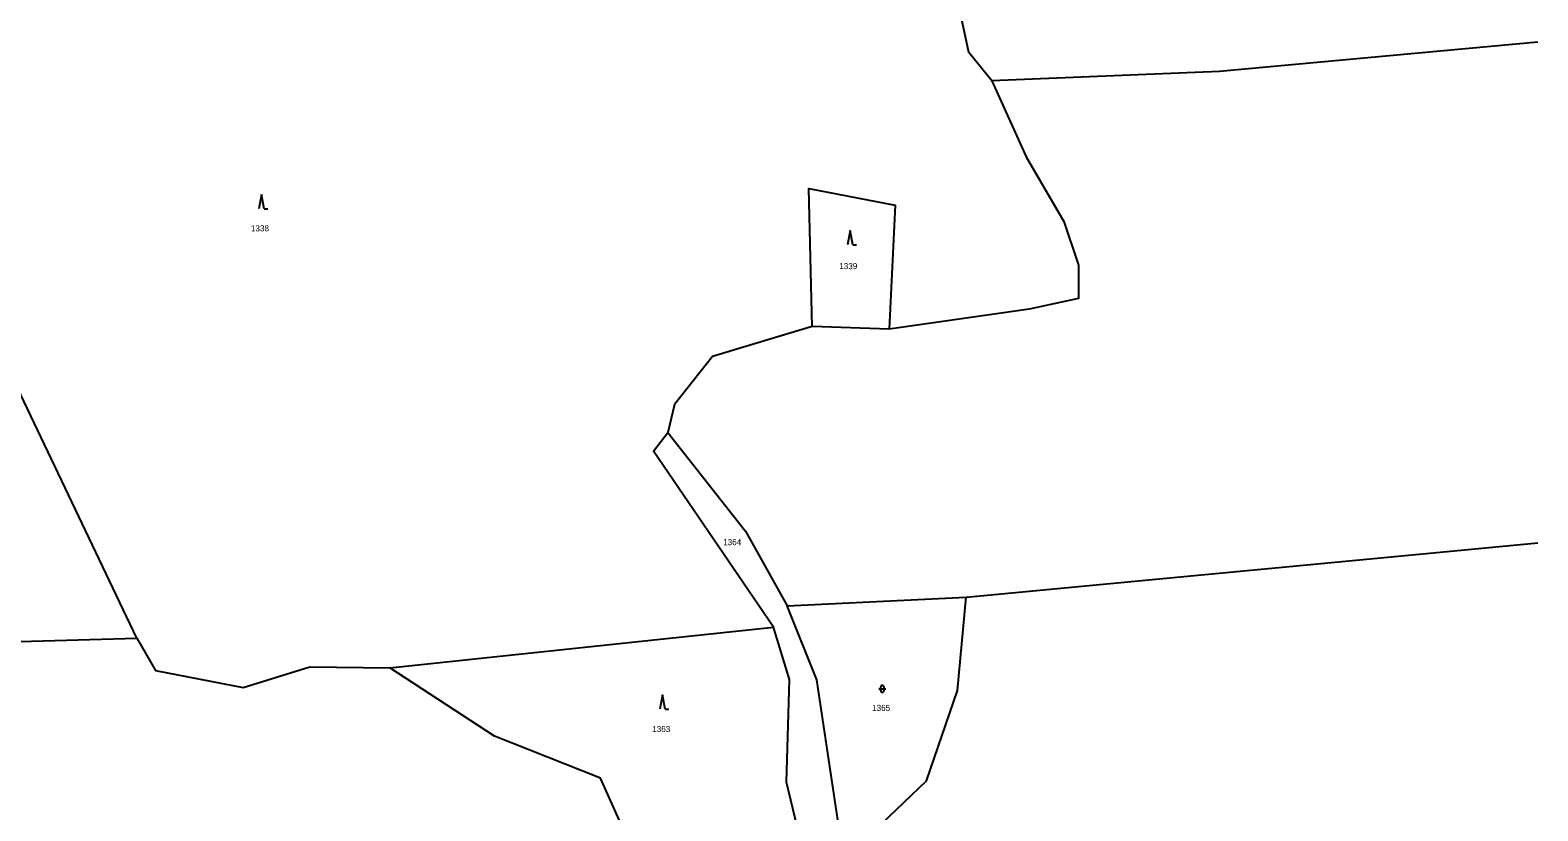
# Model space of a CAD drawing. Extents: x -520431 to -517205, y -1075927 to -1074013.
# Drawn here: x -517627.2 to -517205.1, y -1075237.3 to -1075018.9 of the extents above; entities that cross this region are included whole.
import ezdxf

# ---------------------------------------------------------------- set-up
doc = ezdxf.new("R2010")
doc.units = 0
for name, color, linetype in [('Hranice parcel', 7, 'Continuous'), ('Parcelní čísla', 7, 'Continuous'), ('Značky kultur', 7, 'Continuous')]:
    doc.layers.add(name, color=color, linetype=linetype)

msp = doc.modelspace()

# ---------------------------------------------------------------- linework, layer by layer
at = {"layer": 'Hranice parcel'}
for p, q in [((-517386.7, -1075102.62), (-517408.28, -1075101.79)), ((-517415.25, -1075180), (-517365.19, -1075177.56)), ((-517526.55, -1075197.31), (-517419.1, -1075185.96)), ((-517660.12, -1075190.75), (-517597.31, -1075189.04))]:
    msp.add_line(p, q, dxfattribs=at)
for points in [[(-517357.95, -1075033.09), (-517364.39, -1075025.15), (-517366.43, -1075015.6)], [(-517205.09, -1075022.25), (-517294.23, -1075030.45), (-517357.95, -1075033.09)], [(-517357.95, -1075033.09), (-517348.38, -1075054.34), (-517337.82, -1075072.48), (-517333.69, -1075084.64), (-517333.7, -1075094.02), (-517347.48, -1075096.95), (-517386.7, -1075102.62)], [(-517408.28, -1075101.79), (-517409.2, -1075063.25), (-517385.01, -1075067.89), (-517386.7, -1075102.62)], [(-517597.31, -1075189.04), (-517644.27, -1075090.8), (-517662.42, -1075096.28)], [(-517408.28, -1075101.79), (-517436.15, -1075110.2), (-517446.8, -1075123.63), (-517448.69, -1075131.44)], [(-517419.1, -1075185.96), (-517452.64, -1075136.69), (-517448.69, -1075131.44)], [(-517448.69, -1075131.44), (-517426.94, -1075159.1), (-517415.25, -1075180)], [(-517365.19, -1075177.56), (-517242.24, -1075165.9), (-517205.09, -1075162.38)], [(-517399.41, -1075251.03), (-517376.24, -1075228.95), (-517367.55, -1075203.71), (-517365.19, -1075177.56)], [(-517399.41, -1075251.03), (-517406.95, -1075200.67), (-517415.25, -1075180)], [(-517405.92, -1075268.88), (-517415.43, -1075229.31), (-517414.58, -1075200.57), (-517419.1, -1075185.96)], [(-517597.31, -1075189.04), (-517592.13, -1075198.08), (-517567.55, -1075202.85), (-517548.91, -1075197.05), (-517526.55, -1075197.31)], [(-517449.04, -1075269.41), (-517467.5, -1075228.22), (-517497.17, -1075216.43), (-517526.55, -1075197.31)]]:
    msp.add_lwpolyline(points, dxfattribs=at)
at = {"layer": 'Značky kultur'}
for p, q in [((-517562.45, -1075064.94), (-517563.2, -1075068.94)), ((-517561.7, -1075068.94), (-517562.45, -1075064.94)), ((-517561.7, -1075068.94), (-517560.7, -1075068.94)), ((-517397.61, -1075074.96), (-517398.36, -1075078.96)), ((-517396.86, -1075078.96), (-517397.61, -1075074.96)), ((-517396.86, -1075078.96), (-517395.86, -1075078.96)), ((-517389.61, -1075203.21), (-517387.61, -1075203.21)), ((-517389.11, -1075202.71), (-517389.11, -1075203.71)), ((-517388.11, -1075203.71), (-517388.11, -1075202.71)), ((-517450.17, -1075204.88), (-517450.92, -1075208.88)), ((-517449.42, -1075208.88), (-517450.17, -1075204.88)), ((-517449.42, -1075208.88), (-517448.42, -1075208.88))]:
    msp.add_line(p, q, dxfattribs=at)
for centre, start, end in [((-517388.61, -1075202.71), 0, 180), ((-517388.61, -1075203.71), 180, 359.9879)]:
    msp.add_arc(centre, 0.5, start, end, dxfattribs=at)

# ---------------------------------------------------------------- texts
at = {"layer": 'Parcelní čísla'}
for s, p in [('1338', (-517565.4, -1075075.2)), ('1339', (-517400.68, -1075085.78)), ('1364', (-517433.19, -1075163.01)), ('1365', (-517391.49, -1075209.38)), ('1363', (-517453.05, -1075215.3))]:
    msp.add_text(s, height=1.7, dxfattribs=at).set_placement(p)

doc.saveas('drawing.dxf')
